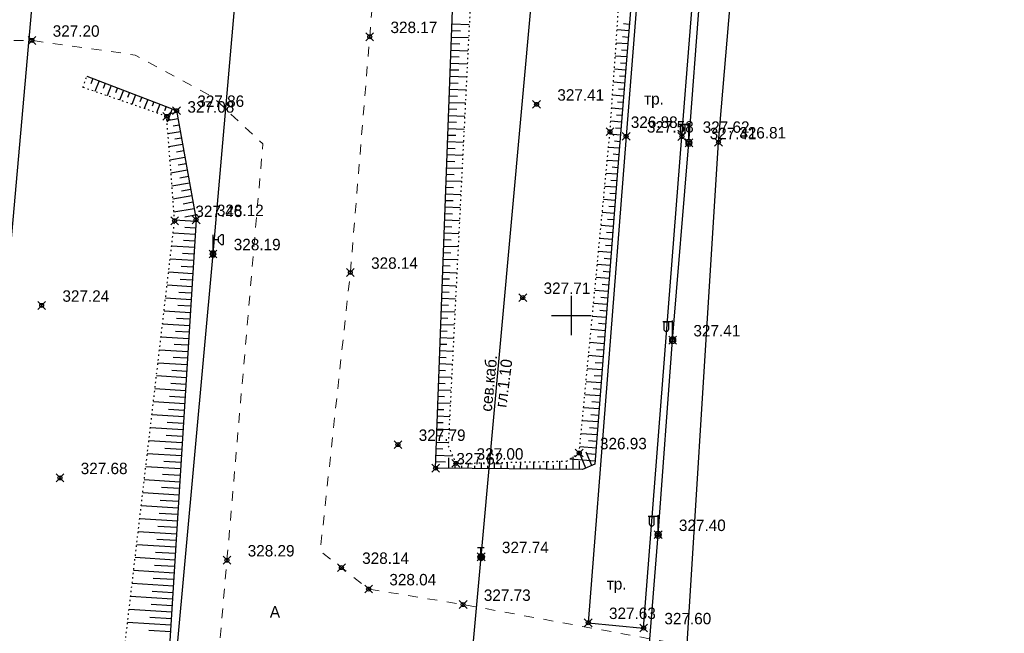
# Model space of a CAD drawing. Header units: metres. Extents: x 703615 to 712205, y 4306166 to 4311183.
# Tile 317 of 336: x 708286 to 708362, y 4310407 to 4310454. Entities that reach past the tile are written whole.
import ezdxf

# ---------------------------------------------------------------- set-up
doc = ezdxf.new("R2010")
doc.units = ezdxf.units.M
doc.header["$LTSCALE"] = 0.5
doc.header["$PDMODE"] = 35
doc.header["$PDSIZE"] = 0.3
for name, pattern in [('Auto_Street_NotBorder_Line_m1', [3, 1.5, -1.5]), ('ДОРОГИ_СТРОЯЩ', [9, 8, -1]), ('Контура низ откосов  Штриховая 0.1-0.5 - - - - - - -', [0.6, 0.1, -0.5])]:
    doc.linetypes.add(name, pattern=pattern)
for name, color, linetype in [('(001) Сетка', 92, 'Continuous'), ('(004) Точки рельефа', 7, 'Continuous'), ('(013) Газ', 30, 'ИК_Газопровод -------г--------'), ('(016) Кабель', 1, 'Continuous'), ('(019) Связь', 3, 'ИК_КАБ_СВЯЗИ'), ('(022) Возд. Линии', 7, 'Continuous'), ('(025) Дорога', 7, 'Continuous'), ('(035) Откосы', 7, 'Continuous')]:
    doc.layers.add(name, color=color, linetype=linetype)
doc.layers.add('AUTO#_ROADS_EXIST_L', color=7, linetype='Continuous', lineweight=15, true_color=0x000000)
doc.styles.add('BM-431', font='txt')
doc.styles.add('D-431', font='txt')
doc.styles.add('S', font='txtwr', dxfattribs={"oblique": 15})
doc.styles.get("Standard").update_dxf_attribs({"font": 'times.ttf'})
doc.linetypes.add('GAZ_VOZDUSH', pattern='A,1,-2,["~",Standard,S=3,R=0,X=-1.5,Y=-1.5],-1,10', length=14)
doc.linetypes.add('ИК_Газопровод -------г--------', pattern='A,9,-0.6,["Г",Standard,S=1.2,R=0,X=0,Y=-0.6],-1.2', length=10.8)
doc.linetypes.add('ИК_КАБ_СВЯЗИ', pattern='A,4,["o",Standard,S=0.5,R=0,X=0,Y=-0.125],4,-2', length=10)
doc.linetypes.add('ИК_Э_КАБ_ВН', pattern='A,8,-2,["<<",Standard,S=1,R=0,X=0,Y=-0.5],8,[">>",Standard,S=1,R=0,X=-1,Y=-0.5],-2', length=20)
doc.linetypes.add('ИК_Э_КАБ_НН', pattern='A,8,-2,["<",Standard,S=1,R=0,X=0,Y=-0.5],8,[">",Standard,S=1,R=0,X=-0.5,Y=-0.5],-2', length=20)

# ---------------------------------------------------------------- blocks, each defined once
blk = doc.blocks.new('*X15')
at = {"color": 0}
for p, q in [((9.5, 5.08), (10.49, 5.08)), ((9.5, 5.07), (10.49, 5.07)), ((9.5, 5.06), (10.49, 5.06)), ((9.5, 5.05), (10.49, 5.05)), ((9.5, 5.04), (10.49, 5.04)), ((9.5, 5.03), (10.49, 5.03)), ((9.5, 5.02), (10.5, 5.02)), ((9.5, 5.01), (10.5, 5.01)), ((9.5, 5), (10.5, 5)), ((9.5, 4.99), (10.5, 4.99)), ((9.5, 4.98), (10.5, 4.98)), ((9.5, 4.97), (10.5, 4.97)), ((9.5, 4.96), (10.49, 4.96)), ((9.5, 4.95), (10.49, 4.95)), ((9.5, 4.94), (10.49, 4.94)), ((9.5, 4.93), (10.49, 4.93)), ((9.5, 4.92), (10.49, 4.92)), ((9.5, 4.91), (10.49, 4.91)), ((9.5, 4.9), (10.49, 4.9)), ((9.51, 5.12), (10.48, 5.12)), ((9.51, 5.11), (10.48, 5.11)), ((9.51, 5.1), (10.48, 5.1)), ((9.51, 5.09), (10.49, 5.09)), ((9.51, 4.89), (10.49, 4.89)), ((9.51, 4.88), (10.48, 4.88)), ((9.51, 4.87), (10.48, 4.87)), ((9.51, 4.86), (10.48, 4.86)), ((9.52, 5.16), (10.47, 5.16)), ((9.52, 5.15), (10.47, 5.15)), ((9.52, 5.14), (10.47, 5.14)), ((9.52, 5.13), (10.48, 5.13)), ((9.52, 4.85), (10.48, 4.85)), ((9.52, 4.84), (10.47, 4.84)), ((9.52, 4.83), (10.47, 4.83)), ((9.53, 5.18), (10.46, 5.18)), ((9.53, 5.17), (10.46, 5.17)), ((9.53, 4.82), (10.47, 4.82)), ((9.53, 4.81), (10.46, 4.81)), ((9.53, 4.8), (10.46, 4.8)), ((9.54, 5.2), (10.45, 5.2)), ((9.54, 5.19), (10.46, 5.19)), ((9.54, 4.79), (10.45, 4.79)), ((9.54, 4.78), (10.45, 4.78)), ((9.55, 5.22), (10.44, 5.22)), ((9.55, 5.21), (10.45, 5.21)), ((9.55, 4.77), (10.44, 4.77)), ((9.55, 4.76), (10.44, 4.76)), ((9.56, 5.24), (10.43, 5.24)), ((9.56, 5.23), (10.44, 5.23)), ((9.56, 4.75), (10.43, 4.75)), ((9.56, 4.74), (10.43, 4.74)), ((9.57, 5.26), (10.42, 5.26)), ((9.57, 5.25), (10.43, 5.25)), ((9.57, 4.73), (10.42, 4.73)), ((9.58, 5.27), (10.41, 5.27)), ((9.58, 4.72), (10.41, 4.72)), ((9.58, 4.71), (10.41, 4.71)), ((9.59, 5.29), (10.4, 5.29)), ((9.59, 5.28), (10.41, 5.28)), ((9.59, 4.7), (10.4, 4.7)), ((9.6, 5.3), (10.39, 5.3)), ((9.6, 4.69), (10.39, 4.69)), ((9.61, 5.31), (10.38, 5.31)), ((9.61, 4.68), (10.39, 4.68)), ((9.61, 4.67), (10.38, 4.67)), ((9.62, 5.32), (10.37, 5.32)), ((9.62, 4.66), (10.37, 4.66)), ((9.63, 5.33), (10.37, 5.33)), ((9.63, 4.65), (10.36, 4.65)), ((9.64, 5.34), (10.36, 5.34)), ((9.64, 4.64), (10.35, 4.64)), ((9.65, 5.35), (10.35, 5.35)), ((9.65, 4.63), (10.34, 4.63)), ((9.66, 5.36), (10.34, 5.36)), ((9.66, 4.62), (10.33, 4.62)), ((9.67, 5.37), (10.32, 5.37)), ((9.67, 4.61), (10.32, 4.61)), ((9.68, 5.38), (10.31, 5.38)), ((9.69, 5.39), (10.3, 5.39)), ((9.69, 4.6), (10.31, 4.6)), ((9.7, 4.59), (10.29, 4.59)), ((9.71, 5.4), (10.29, 5.4)), ((9.71, 4.58), (10.28, 4.58)), ((9.72, 5.41), (10.27, 5.41)), ((9.73, 4.57), (10.26, 4.57)), ((9.74, 5.42), (10.26, 5.42)), ((9.75, 5.43), (10.24, 5.43)), ((9.75, 4.56), (10.25, 4.56)), ((9.76, 4.55), (10.23, 4.55)), ((9.77, 5.44), (10.22, 5.44)), ((9.78, 4.54), (10.21, 4.54)), ((9.79, 5.45), (10.2, 5.45)), ((9.81, 4.53), (10.18, 4.53)), ((9.82, 5.46), (10.18, 5.46)), ((9.83, 4.52), (10.16, 4.52)), ((9.85, 5.47), (10.15, 5.47)), ((9.88, 5.48), (10.11, 5.48)), ((9.94, 5.49), (10.05, 5.49)), ((9.87, 4.51), (10.12, 4.51)), ((9.91, 4.5), (10.08, 4.5))]:
    blk.add_line(p, q, dxfattribs=at)
blk = doc.blocks.new('I01070')
at = {"color": 0}
blk.add_circle((0.05, 0.03), 0.5, dxfattribs=at)
blk.add_blockref('*X15', (-9.95, -4.96), dxfattribs=at)
blk = doc.blocks.new('I0195')
at = {"layer": '(016) Кабель', "color": 0, "linetype": 'ИК_Э_КАБ_ВН'}
for p, q in [((-0.275, 0.74), (0.225, 0.74)), ((-0.025, 0.24), (-0.025, 0.74))]:
    blk.add_line(p, q, dxfattribs=at)
at = {"layer": '(016) Кабель', "color": 0, "linetype": 'ИК_Э_КАБ_ВН', "xscale": 0.5, "yscale": 0.5, "zscale": 0.5}
blk.add_blockref('I01070', (-0.025, -0.01), dxfattribs=at)
blk = doc.blocks.new('U1111')
for p, q in [((0.1, 0.45), (0.1, 2.95)), ((0.1, 2.2), (0.85, 2.2)), ((1.28934, 2.95), (0.85, 2.51066)), ((0.85, 2.51066), (0.85, 1.88934)), ((0.85, 1.88934), (1.28934, 1.45)), ((1.6, 2.95), (1.28934, 2.95)), ((1.6, 2.95), (1.6, 1.45)), ((0, 0.05), (0.1, 0.05)), ((0, -0.05), (0, 0.05)), ((0.1, 0.05), (0.1, -0.05)), ((1.28934, 1.45), (1.6, 1.45)), ((0.1, -0.05), (0, -0.05))]:
    blk.add_line(p, q)
blk.add_lwpolyline([(0.55, 0), (0.3, 0.433013), (-0.2, 0.433013), (-0.45, 0), (-0.2, -0.433013), (0.3, -0.433013)], close=True)
at = {"color": 4, "style": 'S', "oblique": 15}
blk.add_attdef('Z', (1.142936, -1.391276), '', height=2, dxfattribs=at)
blk = doc.blocks.new('f')
at = {"layer": '(022) Возд. Линии'}
for points in [[(0, 0.25), (0, 1.5)], [(0, 1.4), (0.75, 1.4)]]:
    blk.add_lwpolyline(points, dxfattribs=at)
blk.add_lwpolyline([(0.4875, 0.65), (0.4875, 0.65, 0.4142136), (0.65, 0.8125), (0.65, 1.4), (0.325, 1.4), (0.325, 0.8125, 0.4142136)], format="xyb", close=True, dxfattribs=at)
blk.add_circle((0, 0), 0.25, dxfattribs=at)
blk = doc.blocks.new('Setka')
at = {"layer": '(001) Сетка'}
for p, q in [((0, 1.5), (0, -1.5)), ((-1.5, 0), (1.5, 0))]:
    blk.add_line(p, q, dxfattribs=at)

msp = doc.modelspace()

# ---------------------------------------------------------------- linework, layer by layer
at = {"layer": '(013) Газ', "linetype": 'GAZ_VOZDUSH', "elevation": 325.111, "flags": 128}
msp.add_lwpolyline([(708293.165, 4309888.333), (708293.434, 4309892.819), (708297.716, 4309952.735), (708299.668, 4309975.352), (708302.24, 4310005.239), (708309.527, 4310099.735), (708316.081, 4310172.219), (708316.824, 4310184.222), (708322.062, 4310238.184), (708325.306, 4310270.621), (708325.824, 4310282.589), (708330.36, 4310335.873), (708333.801, 4310369.809), (708336.798, 4310397.689), (708339.728, 4310444.647), (708351.364, 4310581.809), (708352.677, 4310593.824)], dxfattribs=at)
at = {"layer": '(016) Кабель', "linetype": 'ИК_Э_КАБ_НН', "flags": 128}
for points, elevation in [([(708148.162, 4308651.703), (708151.497, 4308692.413), (708155.946, 4308744.121), (708160.092, 4308792.083), (708165.82, 4308866.029), (708169.045, 4308905.959), (708172.399, 4308947.612), (708175.762, 4308988.142), (708178.982, 4309025.586), (708182.201, 4309063.201), (708185.813, 4309103.866), (708189.128, 4309144.32), (708192.281, 4309183.205), (708195.859, 4309224.798), (708198.741, 4309260.796), (708202.87, 4309309.735), (708206.45, 4309354.347), (708209.623, 4309392.715), (708213.998, 4309431.241), (708217.888, 4309470.551), (708222.285, 4309519.973), (708227.646, 4309584.985), (708230.7, 4309620.035), (708233.599, 4309650.662), (708236.608, 4309686.642), (708239.917, 4309725.258), (708242.964, 4309758.871), (708245.88, 4309791.491), (708249.037, 4309830.224), (708251.639, 4309862.09), (708254.553, 4309895.438), (708258.525, 4309939.873), (708262.105, 4309983.745), (708265.007, 4310017.023), (708267.691, 4310050.026), (708270.438, 4310083.372), (708274.286, 4310124.617), (708277.622, 4310164.745), (708280.245, 4310192.848), (708282.134, 4310214.069), (708285.192, 4310249.54), (708287.519, 4310279.257), (708289.716, 4310303.87), (708292.577, 4310337.274), (708295.609, 4310373.419), (708298.169, 4310403.778), (708301.105, 4310436.102), (708303.908, 4310468.222), (708306.247, 4310494.557), (708309.271, 4310529.231), (708312.329, 4310564.702), (708314.656, 4310594.419), (708316.853, 4310619.032), (708319.714, 4310652.436), (708322.746, 4310688.581), (708325.306, 4310718.94), (708328.242, 4310751.264), (708331.045, 4310783.384), (708331.607, 4310789.716), (708333.7, 4310812.99), (708337.044, 4310851.183), (708340.044, 4310884.75)], 325.947), ([(708249.985, 4309448.254), (708250.82, 4309461.228), (708251.559, 4309472.595), (708252.37, 4309485.216), (708253.053, 4309496.006), (708253.787, 4309508.813), (708254.637, 4309521.637), (708255.635, 4309538.104), (708256.598, 4309553.522), (708257.467, 4309567.873), (708258.354, 4309582.746), (708259.411, 4309598.842), (708260.336, 4309614.66), (708261.397, 4309630.444), (708264.541, 4309650.757), (708266.176, 4309665.809), (708267.362, 4309680.25), (708268.374, 4309695.795), (708269.845, 4309708.973), (708271.828, 4309722.112), (708273.674, 4309736.299), (708275.505, 4309750.056), (708277.38, 4309764.169), (708281.752, 4309793.372), (708283.598, 4309807.831), (708285.41, 4309822.081), (708287.069, 4309840.641), (708288.446, 4309855.733), (708289.84, 4309870.633), (708291.182, 4309885.312), (708292.537, 4309900.559), (708294.032, 4309916.058), (708295.507, 4309930.435), (708296.078, 4309944.839), (708297.37, 4309960.078), (708298.657, 4309975.432), (708299.851, 4309990.429), (708301.076, 4310005.494), (708302.334, 4310020.38), (708303.538, 4310035.456), (708306.01, 4310065.799), (708308.439, 4310096.035), (708310.925, 4310126.293), (708314.819, 4310172.204), (708316.066, 4310188.572), (708317.423, 4310204.653), (708318.736, 4310219.739), (708319.999, 4310234.38), (708321.351, 4310251.404), (708322.651, 4310267.033), (708323.922, 4310281.675), (708325.202, 4310294.856), (708326.515, 4310309.658), (708327.984, 4310325.438), (708329.163, 4310339.642), (708330.365, 4310354.664), (708331.555, 4310369.683), (708332.679, 4310383.855), (708333.897, 4310399.486), (708335.115, 4310414.632), (708336.225, 4310429.516), (708337.469, 4310444.596), (708338.545, 4310458.92), (708339.663, 4310474.152), (708340.941, 4310489.457), (708342.079, 4310504.503), (708343.178, 4310519.207), (708344.309, 4310533.966), (708345.452, 4310549.009), (708346.637, 4310563.701), (708347.806, 4310578.667), (708349.626, 4310594.212), (708351.153, 4310608.621), (708352.719, 4310623.441), (708355.709, 4310653.818), (708356.969, 4310668.51), (708358.286, 4310683.336), (708359.517, 4310698.096), (708360.786, 4310713.241), (708362.123, 4310728.187), (708363.033, 4310739.626), (708364.289, 4310753.037), (708365.798, 4310768.681), (708367.145, 4310784.563), (708368.419, 4310800.656), (708369.713, 4310816.346), (708373.887, 4310867.757)], 326.892)]:
    msp.add_lwpolyline(points, dxfattribs=dict(at, elevation=elevation))
at = {"layer": '(019) Связь', "flags": 128}
for points, elevation in [([(708317.145, 4310790.996), (708301.016, 4310609.687), (708256.741, 4310111.973), (708241.57, 4309932.293), (708189.214, 4309312.333), (708166.334, 4308981.07), (708160.318, 4308915.535), (708146.619, 4308758.228), (708137.034, 4308632.496), (708137.034, 4308632.496), (708137.034, 4308632.496), (708136.895, 4308567.223), (708136.888, 4308563.897)], 324.811), ([(708153.006, 4308571.818), (708156.993, 4308609.509), (708156.993, 4308609.509), (708174.147, 4308666.959), (708174.323, 4308670.733), (708195.362, 4308919.928), (708204.073, 4309029.859), (708218.911, 4309205.253), (708226.164, 4309224.91), (708236.601, 4309425.449), (708237.563, 4309445.941), (708241.532, 4309518.706), (708251.542, 4309611.078), (708253.161, 4309631.293), (708257.428, 4309700.42), (708258.881, 4309712.256), (708269.326, 4309836.622), (708270.394, 4309849.381), (708278.265, 4309932.284), (708280.616, 4309944.696), (708295.324, 4310108.263), (708303.766, 4310173.623), (708303.348, 4310191.009), (708305.187, 4310238.893), (708306.696, 4310249.894), (708308.615, 4310273.087), (708309.889, 4310281.813), (708320.552, 4310401.57), (708321.594, 4310412.943), (708336.888, 4310582.457), (708345.287, 4310694.486), (708346.981, 4310695.558), (708355.083, 4310696.931), (708358.134, 4310696.437)], 325.726)]:
    msp.add_lwpolyline(points, dxfattribs=dict(at, elevation=elevation))
at = {"layer": '(025) Дорога', "elevation": 327.633, "flags": 128}
msp.add_lwpolyline([(708329.774, 4310407.902), (708334.008, 4310407.497), (708336.933, 4310445.081), (708339.261, 4310474.686), (708341.608, 4310505.155), (708343.834, 4310534.822), (708346.179, 4310564.96), (708347.766, 4310584.526), (708343.471, 4310584.719), (708341.933, 4310565.124), (708339.581, 4310535.122), (708337.312, 4310505.273), (708334.987, 4310474.38), (708332.669, 4310445.1), (708329.774, 4310407.902)], dxfattribs=at)
at = {"layer": '(035) Откосы'}
for p, q in [((708319.374, 4310453.69, 327.625), (708320.687, 4310453.641, 327.625)), ((708332.914, 4310453.655, 327.625), (708332.462, 4310453.692, 327.625)), ((708319.337, 4310452.691, 327.625), (708320.637, 4310452.643, 327.625)), ((708319.355, 4310453.191, 327.625), (708320.008, 4310453.166, 327.625)), ((708332.873, 4310453.157, 327.625), (708331.976, 4310453.23, 327.625)), ((708332.833, 4310452.659, 327.625), (708332.387, 4310452.695, 327.625)), ((708319.318, 4310452.192, 327.625), (708319.965, 4310452.168, 327.625)), ((708332.792, 4310452.161, 327.625), (708331.907, 4310452.233, 327.625)), ((708319.281, 4310451.193, 327.625), (708319.921, 4310451.169, 327.625)), ((708319.3, 4310451.692, 327.625), (708320.587, 4310451.644, 327.625)), ((708332.711, 4310451.164, 327.625), (708331.838, 4310451.235, 327.625)), ((708332.751, 4310451.662, 327.625), (708332.312, 4310451.698, 327.625)), ((708319.262, 4310450.693, 327.625), (708320.537, 4310450.646, 327.625)), ((708332.67, 4310450.666, 327.625), (708332.237, 4310450.701, 327.625)), ((708319.225, 4310449.694, 327.625), (708320.487, 4310449.647, 327.625)), ((708319.244, 4310450.194, 327.625), (708319.878, 4310450.17, 327.625)), ((708332.629, 4310450.168, 327.625), (708331.769, 4310450.238, 327.625)), ((708332.589, 4310449.67, 327.625), (708332.162, 4310449.704, 327.625)), ((708291.936, 4310449.53), (708291.772, 4310449.105)), ((708292.401, 4310449.351), (708292.079, 4310448.518)), ((708292.866, 4310449.171), (708292.709, 4310448.763)), ((708293.332, 4310448.991), (708293.023, 4310448.192)), ((708319.207, 4310449.194, 327.625), (708319.834, 4310449.171, 327.625)), ((708332.548, 4310449.171, 327.625), (708331.701, 4310449.241, 327.625)), ((708293.797, 4310448.811), (708293.646, 4310448.42)), ((708294.262, 4310448.631), (708293.967, 4310447.867)), ((708294.727, 4310448.451), (708294.583, 4310448.078)), ((708295.193, 4310448.271), (708294.91, 4310447.541)), ((708295.658, 4310448.092), (708295.52, 4310447.735)), ((708319.17, 4310448.195, 327.625), (708319.791, 4310448.172, 327.625)), ((708319.188, 4310448.695, 327.625), (708320.437, 4310448.649, 327.625)), ((708332.466, 4310448.175, 327.625), (708331.632, 4310448.243, 327.625)), ((708332.507, 4310448.673, 327.625), (708332.087, 4310448.707, 327.625)), ((708296.123, 4310447.912), (708295.854, 4310447.216)), ((708296.588, 4310447.732), (708296.457, 4310447.392)), ((708297.054, 4310447.552), (708296.798, 4310446.89)), ((708297.519, 4310447.372), (708297.394, 4310447.05)), ((708319.151, 4310447.696, 327.625), (708320.387, 4310447.65, 327.625)), ((708332.426, 4310447.677, 327.625), (708332.012, 4310447.711, 327.625)), ((708297.984, 4310447.192), (708297.597, 4310446.191)), ((708298.345, 4310446.927), (708297.801, 4310446.829)), ((708319.114, 4310446.697, 327.625), (708320.337, 4310446.652, 327.625)), ((708319.133, 4310447.196, 327.625), (708319.747, 4310447.174, 327.625)), ((708332.385, 4310447.179, 327.625), (708331.563, 4310447.246, 327.625)), ((708332.344, 4310446.68, 327.625), (708331.937, 4310446.714, 327.625)), ((708298.433, 4310446.436), (708297.59, 4310446.285)), ((708298.521, 4310445.945), (708298.074, 4310445.865)), ((708319.096, 4310446.197, 327.625), (708319.704, 4310446.175, 327.625)), ((708332.304, 4310446.182, 327.625), (708331.495, 4310446.248, 327.625)), ((708298.609, 4310445.454), (708297.666, 4310445.285)), ((708319.059, 4310445.198, 327.625), (708319.66, 4310445.176, 327.625)), ((708319.077, 4310445.698, 327.625), (708320.287, 4310445.653, 327.625)), ((708332.222, 4310445.186, 327.625), (708331.42, 4310445.251, 327.625)), ((708332.263, 4310445.684, 327.625), (708331.862, 4310445.717, 327.625)), ((708298.784, 4310444.472), (708297.742, 4310444.285)), ((708298.697, 4310444.963), (708298.2, 4310444.874)), ((708319.04, 4310444.699, 327.625), (708320.237, 4310444.654, 327.625)), ((708332.182, 4310444.688, 327.625), (708331.777, 4310444.721, 327.625)), ((708298.872, 4310443.981), (708298.326, 4310443.883)), ((708319.003, 4310443.7, 327.625), (708320.187, 4310443.656, 327.625)), ((708319.022, 4310444.199, 327.625), (708319.617, 4310444.177, 327.625)), ((708332.141, 4310444.189, 327.625), (708331.325, 4310444.256, 327.625)), ((708332.1, 4310443.691, 327.625), (708331.689, 4310443.725, 327.625)), ((708298.96, 4310443.49), (708297.818, 4310443.285)), ((708299.048, 4310442.999), (708298.452, 4310442.892)), ((708318.985, 4310443.2, 327.625), (708319.573, 4310443.178, 327.625)), ((708332.06, 4310443.193, 327.625), (708331.23, 4310443.261, 327.625)), ((708299.136, 4310442.508), (708297.894, 4310442.285)), ((708318.948, 4310442.201, 327.625), (708319.53, 4310442.18, 327.625)), ((708318.966, 4310442.701, 327.625), (708320.137, 4310442.657, 327.625)), ((708331.978, 4310442.197, 327.625), (708331.134, 4310442.265, 327.625)), ((708332.019, 4310442.695, 327.625), (708331.6, 4310442.729, 327.625)), ((708299.311, 4310441.526), (708297.97, 4310441.286)), ((708299.224, 4310442.017), (708298.578, 4310441.901)), ((708318.929, 4310441.702, 327.625), (708320.087, 4310441.659, 327.625)), ((708331.94, 4310441.698, 327.625), (708331.513, 4310441.731, 327.625)), ((708299.399, 4310441.035), (708298.704, 4310440.91)), ((708318.892, 4310440.703, 327.625), (708320.037, 4310440.66, 327.625)), ((708318.911, 4310441.202, 327.625), (708319.486, 4310441.181, 327.625)), ((708331.902, 4310441.2, 327.625), (708331.038, 4310441.266, 327.625)), ((708331.864, 4310440.701, 327.625), (708331.427, 4310440.735, 327.625)), ((708299.487, 4310440.544), (708298.046, 4310440.286)), ((708299.575, 4310440.053), (708298.829, 4310439.919)), ((708318.873, 4310440.203, 327.625), (708319.443, 4310440.182, 327.625)), ((708331.825, 4310440.203, 327.625), (708330.943, 4310440.27, 327.625)), ((708299.663, 4310439.562), (708298.122, 4310439.286)), ((708299.751, 4310439.071), (708298.955, 4310438.928)), ((708318.836, 4310439.204, 327.625), (708319.399, 4310439.183, 327.625)), ((708318.855, 4310439.704, 327.625), (708319.987, 4310439.662, 327.625)), ((708331.749, 4310439.206, 327.625), (708330.848, 4310439.275, 327.625)), ((708331.787, 4310439.705, 327.625), (708331.341, 4310439.739, 327.625)), ((708299.805, 4310438.578), (708298.175, 4310438.679)), ((708318.818, 4310438.705, 327.625), (708319.937, 4310438.663, 327.625)), ((708331.711, 4310438.708, 327.625), (708331.256, 4310438.743, 327.625)), ((708299.744, 4310437.582), (708298.059, 4310437.686)), ((708299.775, 4310438.08), (708298.946, 4310438.131)), ((708318.781, 4310437.706, 327.625), (708319.887, 4310437.665, 327.625)), ((708318.799, 4310438.205, 327.625), (708319.356, 4310438.184, 327.625)), ((708331.673, 4310438.209, 327.625), (708330.752, 4310438.28, 327.625)), ((708331.635, 4310437.711, 327.625), (708331.17, 4310437.746, 327.625)), ((708299.713, 4310437.084), (708298.857, 4310437.137)), ((708318.762, 4310437.206, 327.625), (708319.312, 4310437.186, 327.625)), ((708331.597, 4310437.212, 327.625), (708330.657, 4310437.284, 327.625)), ((708299.682, 4310436.586), (708297.943, 4310436.694)), ((708299.651, 4310436.088), (708298.768, 4310436.143)), ((708318.725, 4310436.207, 327.625), (708319.269, 4310436.187, 327.625)), ((708318.744, 4310436.707, 327.625), (708319.837, 4310436.666, 327.625)), ((708331.521, 4310436.216, 327.625), (708330.561, 4310436.289, 327.625)), ((708331.559, 4310436.714, 327.625), (708331.084, 4310436.75, 327.625)), ((708299.62, 4310435.591), (708297.827, 4310435.702)), ((708318.707, 4310435.708, 327.625), (708319.787, 4310435.667, 327.625)), ((708331.444, 4310435.219, 327.625), (708330.466, 4310435.294, 327.625)), ((708331.483, 4310435.717, 327.625), (708330.998, 4310435.754, 327.625)), ((708299.558, 4310434.595), (708297.711, 4310434.709)), ((708299.589, 4310435.093), (708298.679, 4310435.149)), ((708318.67, 4310434.709, 327.625), (708319.738, 4310434.669, 327.625)), ((708318.688, 4310435.208, 327.625), (708319.225, 4310435.188, 327.625)), ((708331.406, 4310434.72, 327.625), (708330.912, 4310434.758, 327.625)), ((708299.528, 4310434.097), (708298.59, 4310434.155)), ((708318.651, 4310434.209, 327.625), (708319.182, 4310434.189, 327.625)), ((708331.368, 4310434.222, 327.625), (708330.371, 4310434.298, 327.625)), ((708299.497, 4310433.599), (708297.595, 4310433.717)), ((708299.466, 4310433.101), (708298.501, 4310433.161)), ((708318.614, 4310433.21, 327.625), (708319.138, 4310433.191, 327.625)), ((708318.633, 4310433.709, 327.625), (708319.688, 4310433.67, 327.625)), ((708331.292, 4310433.225, 327.625), (708330.275, 4310433.303, 327.625)), ((708331.33, 4310433.724, 327.625), (708330.827, 4310433.762, 327.625)), ((708299.435, 4310432.604), (708297.479, 4310432.725)), ((708318.596, 4310432.71, 327.625), (708319.638, 4310432.672, 327.625)), ((708331.216, 4310432.228, 327.625), (708330.18, 4310432.308, 327.625)), ((708331.254, 4310432.727, 327.625), (708330.741, 4310432.766, 327.625)), ((708299.373, 4310431.608), (708297.363, 4310431.733)), ((708299.404, 4310432.106), (708298.412, 4310432.167)), ((708318.559, 4310431.711, 327.625), (708319.588, 4310431.673, 327.625)), ((708318.577, 4310432.211, 327.625), (708319.095, 4310432.192, 327.625)), ((708331.178, 4310431.73, 327.625), (708330.655, 4310431.77, 327.625)), ((708299.342, 4310431.11), (708298.324, 4310431.173)), ((708318.54, 4310431.212, 327.625), (708319.051, 4310431.193, 327.625)), ((708331.14, 4310431.232, 327.625), (708330.085, 4310431.312, 327.625)), ((708299.311, 4310430.612), (708297.247, 4310430.74)), ((708299.281, 4310430.114), (708298.235, 4310430.179)), ((708318.503, 4310430.213, 327.625), (708319.008, 4310430.194, 327.625)), ((708318.522, 4310430.712, 327.625), (708319.538, 4310430.675, 327.625)), ((708331.063, 4310430.235, 327.625), (708329.989, 4310430.317, 327.625)), ((708331.102, 4310430.733, 327.625), (708330.569, 4310430.774, 327.625)), ((708299.25, 4310429.617), (708297.131, 4310429.748)), ((708318.484, 4310429.713, 327.625), (708319.488, 4310429.676, 327.625)), ((708330.987, 4310429.238, 327.625), (708329.894, 4310429.322, 327.625)), ((708331.025, 4310429.736, 327.625), (708330.483, 4310429.778, 327.625)), ((708299.188, 4310428.621), (708297.015, 4310428.756)), ((708299.219, 4310429.119), (708298.146, 4310429.185)), ((708318.447, 4310428.714, 327.625), (708319.438, 4310428.678, 327.625)), ((708318.466, 4310429.214, 327.625), (708318.964, 4310429.195, 327.625)), ((708330.949, 4310428.74, 327.625), (708330.398, 4310428.782, 327.625)), ((708299.157, 4310428.123), (708298.057, 4310428.191)), ((708318.429, 4310428.215, 327.625), (708318.921, 4310428.197, 327.625)), ((708330.911, 4310428.241, 327.625), (708329.798, 4310428.326, 327.625)), ((708330.873, 4310427.743, 327.625), (708330.312, 4310427.786, 327.625)), ((708299.126, 4310427.625), (708296.899, 4310427.763)), ((708299.095, 4310427.127), (708297.968, 4310427.197)), ((708318.392, 4310427.216, 327.625), (708318.877, 4310427.198, 327.625)), ((708318.41, 4310427.715, 327.625), (708319.388, 4310427.679, 327.625)), ((708330.835, 4310427.244, 327.625), (708329.703, 4310427.331, 327.625)), ((708299.064, 4310426.63), (708296.783, 4310426.771)), ((708318.373, 4310426.716, 327.625), (708319.338, 4310426.68, 327.625)), ((708330.759, 4310426.248, 327.625), (708329.608, 4310426.336, 327.625)), ((708330.797, 4310426.746, 327.625), (708330.226, 4310426.79, 327.625)), ((708299.003, 4310425.634), (708296.666, 4310425.779)), ((708299.034, 4310426.132), (708297.879, 4310426.203)), ((708318.336, 4310425.717, 327.625), (708319.288, 4310425.682, 327.625)), ((708318.355, 4310426.217, 327.625), (708318.834, 4310426.199, 327.625)), ((708330.721, 4310425.749, 327.625), (708330.14, 4310425.793, 327.625)), ((708298.941, 4310424.638), (708296.55, 4310424.786)), ((708298.972, 4310425.136), (708297.79, 4310425.209)), ((708318.318, 4310425.218, 327.625), (708318.79, 4310425.2, 327.625)), ((708330.682, 4310425.251, 327.625), (708329.512, 4310425.34, 327.625)), ((708330.644, 4310424.752, 327.625), (708330.054, 4310424.797, 327.625)), ((708298.91, 4310424.14), (708297.701, 4310424.215)), ((708318.281, 4310424.219, 327.625), (708318.747, 4310424.201, 327.625)), ((708318.299, 4310424.718, 327.625), (708319.238, 4310424.683, 327.625)), ((708330.606, 4310424.254, 327.625), (708329.417, 4310424.345, 327.625)), ((708298.879, 4310423.642), (708296.434, 4310423.794)), ((708318.262, 4310423.719, 327.625), (708319.188, 4310423.685, 327.625)), ((708330.53, 4310423.257, 327.625), (708329.321, 4310423.349, 327.625)), ((708330.568, 4310423.756, 327.625), (708329.969, 4310423.801, 327.625)), ((708298.817, 4310422.647), (708296.318, 4310422.802)), ((708298.848, 4310423.145), (708297.612, 4310423.221)), ((708318.225, 4310422.72, 327.625), (708319.138, 4310422.686, 327.625)), ((708318.244, 4310423.22, 327.625), (708318.703, 4310423.203, 327.625)), ((708330.492, 4310422.759, 327.625), (708329.883, 4310422.805, 327.625)), ((708298.756, 4310421.651), (708296.202, 4310421.809)), ((708298.787, 4310422.149), (708297.523, 4310422.227)), ((708318.207, 4310422.221, 327.625), (708318.66, 4310422.204, 327.625)), ((708330.454, 4310422.26, 327.625), (708329.226, 4310422.354, 327.625)), ((708330.416, 4310421.762, 327.625), (708329.797, 4310421.809, 327.625)), ((708298.725, 4310421.153), (708297.434, 4310421.233)), ((708318.17, 4310421.222, 327.625), (708318.672, 4310421.203, 327.625)), ((708318.188, 4310421.721, 327.625), (708319.088, 4310421.688, 327.625)), ((708330.378, 4310421.263, 327.625), (708329.131, 4310421.359, 327.625)), ((708298.694, 4310420.655), (708296.086, 4310420.817)), ((708318.151, 4310420.722, 327.625), (708319.4, 4310420.676, 327.625)), ((708319.114, 4310419.714, 327.625), (708319.121, 4310420.502, 327.625)), ((708327.611, 4310419.64, 327.625), (708327.616, 4310420.253, 327.625)), ((708330.302, 4310420.267, 327.625), (708328.36, 4310420.415, 327.625)), ((708328.611, 4310419.631, 327.625), (708328.619, 4310420.582, 327.625)), ((708329.589, 4310419.73, 327.625), (708329.104, 4310420.895, 327.625)), ((708329.111, 4310419.626, 327.625), (708329.116, 4310420.267, 327.625)), ((708330.051, 4310419.922, 327.625), (708329.621, 4310420.955, 327.625)), ((708330.34, 4310420.765, 327.625), (708329.711, 4310420.813, 327.625)), ((708298.632, 4310419.66), (708295.97, 4310419.825)), ((708298.663, 4310420.158), (708297.346, 4310420.239)), ((708318.133, 4310420.223, 327.625), (708318.879, 4310420.195, 327.625)), ((708319.614, 4310419.71, 327.625), (708319.618, 4310420.184, 327.625)), ((708320.113, 4310419.705, 327.625), (708320.115, 4310419.901, 327.625)), ((708320.613, 4310419.701, 327.625), (708320.617, 4310420.108, 327.625)), ((708321.113, 4310419.697, 327.625), (708321.115, 4310419.907, 327.625)), ((708321.613, 4310419.692, 327.625), (708321.617, 4310420.129, 327.625)), ((708322.113, 4310419.688, 327.625), (708322.115, 4310419.913, 327.625)), ((708322.613, 4310419.683, 327.625), (708322.617, 4310420.149, 327.625)), ((708323.112, 4310419.679, 327.625), (708323.115, 4310419.919, 327.625)), ((708323.612, 4310419.675, 327.625), (708323.617, 4310420.17, 327.625)), ((708324.112, 4310419.67, 327.625), (708324.114, 4310419.925, 327.625)), ((708324.612, 4310419.666, 327.625), (708324.617, 4310420.191, 327.625)), ((708325.112, 4310419.662, 327.625), (708325.114, 4310419.931, 327.625)), ((708325.612, 4310419.657, 327.625), (708325.616, 4310420.211, 327.625)), ((708326.111, 4310419.653, 327.625), (708326.114, 4310419.937, 327.625)), ((708326.611, 4310419.648, 327.625), (708326.616, 4310420.232, 327.625)), ((708327.111, 4310419.644, 327.625), (708327.114, 4310419.943, 327.625)), ((708328.111, 4310419.635, 327.625), (708328.114, 4310419.947, 327.625)), ((708298.57, 4310418.664), (708295.854, 4310418.833)), ((708298.601, 4310419.162), (708297.257, 4310419.245)), ((708298.54, 4310418.166), (708297.168, 4310418.251)), ((708298.509, 4310417.668), (708295.738, 4310417.84)), ((708298.478, 4310417.171), (708297.079, 4310417.257)), ((708298.447, 4310416.673), (708295.622, 4310416.848)), ((708298.385, 4310415.677), (708295.506, 4310415.856)), ((708298.416, 4310416.175), (708296.99, 4310416.263)), ((708298.354, 4310415.179), (708296.901, 4310415.269)), ((708298.323, 4310414.681), (708295.39, 4310414.863)), ((708298.293, 4310414.184), (708296.812, 4310414.275)), ((708298.262, 4310413.686), (708295.274, 4310413.871)), ((708298.2, 4310412.69), (708295.157, 4310412.879)), ((708298.231, 4310413.188), (708296.723, 4310413.281)), ((708298.169, 4310412.192), (708296.634, 4310412.287)), ((708298.138, 4310411.694), (708295.041, 4310411.886)), ((708298.107, 4310411.197), (708296.545, 4310411.293)), ((708298.076, 4310410.699), (708294.925, 4310410.894)), ((708298.015, 4310409.703), (708294.809, 4310409.902)), ((708298.046, 4310410.201), (708296.456, 4310410.299)), ((708297.984, 4310409.205), (708296.368, 4310409.305)), ((708297.953, 4310408.707), (708294.693, 4310408.909)), ((708297.922, 4310408.21), (708296.279, 4310408.311)), ((708297.891, 4310407.712), (708294.577, 4310407.917)), ((708297.86, 4310407.214), (708296.19, 4310407.317))]:
    msp.add_line(p, q, dxfattribs=at)
at = {"layer": '(035) Откосы', "elevation": 327.625, "flags": 128}
for points in [[(708327.466, 4310547.671), (708329.564, 4310584.035), (708331.589, 4310585.359), (708337.585, 4310585.359), (708341.122, 4310584.865), (708342.261, 4310584.041), (708342.771, 4310583.038), (708341.551, 4310564.447), (708339.912, 4310547.367), (708338.91, 4310532.296), (708336.764, 4310502.452), (708334.389, 4310471.716), (708331.973, 4310442.129), (708330.283, 4310420.019), (708329.336, 4310419.624), (708318.114, 4310419.723)], [(708318.114, 4310419.723), (708319.516, 4310457.53), (708323.123, 4310498.678), (708327.466, 4310547.671)]]:
    msp.add_lwpolyline(points, dxfattribs=at)
at = {"layer": '(035) Откосы', "linetype": 'Контура низ откосов  Штриховая 0.1-0.5 - - - - - - -', "elevation": 326.999}
for points in [[(708329.236, 4310547.081), (708328.373, 4310546.056), (708324.402, 4310498.789), (708320.874, 4310457.389), (708319.074, 4310421.411), (708319.66, 4310420.088)], [(708319.66, 4310420.088), (708328.124, 4310420.263), (708329.085, 4310420.883), (708331.44, 4310445.456), (708333.448, 4310474.602), (708335.859, 4310505.702), (708337.799, 4310535.58), (708338.726, 4310546.945)]]:
    msp.add_lwpolyline(points, dxfattribs=at)
at = {"layer": '(035) Откосы', "linetype": 'Контура низ откосов  Штриховая 0.1-0.5 - - - - - - -'}
msp.add_lwpolyline([(708291.019, 4310323.85), (708287.001, 4310324.291), (708288.44, 4310336.82), (708289.168, 4310349.097), (708289.689, 4310352.278), (708291.28, 4310372.232), (708294.32, 4310405.719), (708298.171, 4310438.641), (708297.564, 4310446.626), (708291.166, 4310448.833), (708291.471, 4310449.71)], dxfattribs=at)
at = {"layer": '(035) Откосы', "flags": 128}
msp.add_lwpolyline([(708291.471, 4310449.71), (708298.321, 4310447.062), (708299.814, 4310438.716), (708297.766, 4310405.692), (708294.822, 4310372.253), (708291.802, 4310352.161), (708291.645, 4310348.818), (708292.239, 4310336.809), (708291.019, 4310323.85)], dxfattribs=at)
at = {"color": 0, "linetype": 'ByBlock', "lineweight": -2, "transparency": 16777216}
for p in [(708287.272, 4310452.43, 327.198), (708313.079, 4310452.708, 328.173), (708298.321, 4310447.062, 327.856), (708325.827, 4310447.545, 327.405), (708297.564, 4310446.626, 327.084), (708331.44, 4310445.456, 326.881), (708332.669, 4310445.1, 327.576), (708336.933, 4310445.081, 327.624), (708337.469, 4310444.596, 327.411), (708339.728, 4310444.647, 326.807), (708298.171, 4310438.641, 327.455), (708299.814, 4310438.716, 328.119), (708301.105, 4310436.102, 328.191), (708311.598, 4310434.683, 328.14), (708324.775, 4310432.765, 327.71), (708288.014, 4310432.167, 327.236), (708336.225, 4310429.516, 327.407), (708315.236, 4310421.523, 327.79), (708329.085, 4310420.883, 326.933), (708319.66, 4310420.088, 326.999), (708318.114, 4310419.723, 327.625), (708289.412, 4310418.979, 327.68), (708335.115, 4310414.632, 327.402), (708302.17, 4310412.683, 328.286), (708321.594, 4310412.943, 327.74), (708310.917, 4310412.118, 328.142), (708312.993, 4310410.477, 328.045), (708320.212, 4310409.293, 327.731), (708329.774, 4310407.902, 327.633), (708334.008, 4310407.497, 327.602)]:
    msp.add_point(p, dxfattribs=at)
at = {"layer": 'AUTO#_ROADS_EXIST_L', "linetype": 'Auto_Street_NotBorder_Line_m1', "lineweight": 15, "flags": 128}
for points in [[(708352.658, 4310585.06), (708327.768, 4310586.557), (708324.335, 4310584.542), (708320.95, 4310544.701), (708316.906, 4310499.299), (708311.598, 4310434.683), (708309.296, 4310413.38), (708310.917, 4310412.118), (708312.993, 4310410.477), (708320.212, 4310409.293), (708345.358, 4310404.683)], [(708272.376, 4310452.43), (708287.272, 4310452.43), (708295.17, 4310451.313), (708301.077, 4310448.104), (708304.912, 4310444.523), (708292.789, 4310303.739), (708292.789, 4310303.739), (708291.136, 4310283.511), (708282.876, 4310184.091), (708278.045, 4310123.141), (708270.81, 4310119.623), (708261.894, 4310117.849), (708248.629, 4310118.738)]]:
    msp.add_lwpolyline(points, dxfattribs=at)

# ---------------------------------------------------------------- block references
at = {"layer": '(001) Сетка'}
msp.add_blockref('Setka', (708328.465, 4310431.396), dxfattribs=at)
at = {"layer": '(019) Связь', "color": 0}
msp.add_blockref('I0195', (708321.594, 4310412.928, 327.536), dxfattribs=at)
at = {"layer": '(022) Возд. Линии', "xscale": -1}
for p in [(708337.469, 4310444.596, 326.892), (708336.225, 4310429.516, 326.892), (708335.115, 4310414.632, 326.892)]:
    msp.add_blockref('f', p, dxfattribs=at)
at = {"layer": '(022) Возд. Линии', "xscale": 0.5, "yscale": 0.5, "zscale": 0.5}
msp.add_blockref('U1111', (708301.08, 4310436.102, 325.947), dxfattribs=at)

# ---------------------------------------------------------------- texts
at = {"layer": '(004) Точки рельефа', "style": 'D-431'}
for s, p in [('327.20', (708288.858, 4310452.713, 327.198)), ('328.17', (708314.665, 4310452.992, 328.173)), ('327.86', (708299.907, 4310447.347, 327.856)), ('327.41', (708327.413, 4310447.825, 327.405)), ('327.08', (708299.15, 4310446.909, 327.084)), ('326.88', (708333.026, 4310445.741, 326.881)), ('327.58', (708334.255, 4310445.383, 327.576)), ('327.62', (708338.519, 4310445.366, 327.624)), ('327.41', (708339.055, 4310444.876, 327.411)), ('326.81', (708341.314, 4310444.932, 326.807)), ('327.46', (708299.757, 4310438.926, 327.455)), ('328.12', (708301.4, 4310438.999, 328.119)), ('328.19', (708302.691, 4310436.386, 328.191)), ('328.14', (708313.184, 4310434.966, 328.14)), ('327.71', (708326.361, 4310433.045, 327.71)), ('327.24', (708289.6, 4310432.447, 327.236)), ('327.41', (708337.811, 4310429.796, 327.407)), ('327.79', (708316.822, 4310421.807, 327.79)), ('326.93', (708330.671, 4310421.168, 326.933)), ('327.00', (708321.246, 4310420.371, 326.999)), ('327.62', (708319.7, 4310420.008, 327.625)), ('327.68', (708290.998, 4310419.264, 327.68)), ('327.40', (708336.701, 4310414.915, 327.402)), ('328.29', (708303.757, 4310412.968, 328.286)), ('327.74', (708323.18, 4310413.223, 327.74)), ('328.14', (708312.503, 4310412.401, 328.142)), ('328.04', (708314.579, 4310410.76, 328.045)), ('327.73', (708321.798, 4310409.573, 327.731)), ('327.63', (708331.36, 4310408.187, 327.633)), ('327.60', (708335.594, 4310407.782, 327.602))]:
    msp.add_text(s, height=0.875, dxfattribs=at).set_placement(p)
at = {"layer": '(019) Связь', "color": 0, "linetype": 'Continuous', "style": 'D-431'}
for s, rotation, p in [('сев.каб.', 84.40906, (708322.402, 4310424.02)), ('гл.1.10', 82.69654, (708323.513, 4310424.32))]:
    msp.add_text(s, height=0.875, rotation=rotation, dxfattribs=at).set_placement(p)
at = {"layer": '(025) Дорога', "linetype": 'ДОРОГИ_СТРОЯЩ', "style": 'BM-431'}
for s, p in [('тр.', (708334.044, 4310447.529)), ('тр.', (708331.191, 4310410.44)), ('A', (708305.449, 4310408.299))]:
    msp.add_text(s, height=0.875, dxfattribs=at).set_placement(p)

doc.saveas('drawing.dxf')
